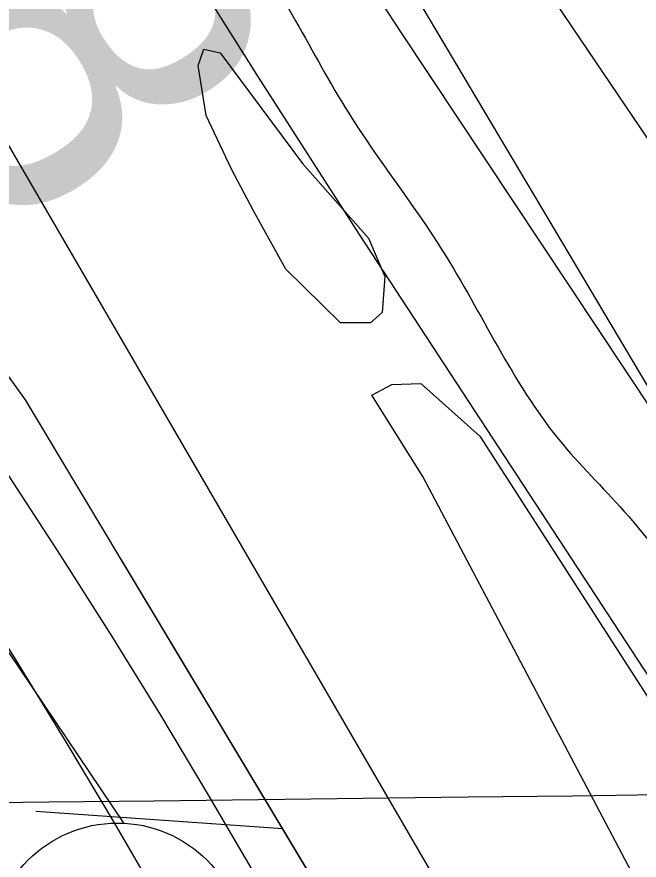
# Model space of a CAD drawing. Extents: x 3694830 to 3732949, y 415201 to 440970.
# Drawn here: x 3713770.8 to 3713893.7, y 432899.3 to 433065.7 of the extents above; entities that cross this region are included whole.
import ezdxf

# ---------------------------------------------------------------- set-up
doc = ezdxf.new("R2010")
doc.units = 0
for name, color, linetype in [('V-FLOD-BASE', 7, 'Continuous'), ('V-GRID-MAJR', 7, 'Continuous'), ('V-LEVE-TOET', 7, 'Continuous'), ('V-RIVR-EDGE', 7, 'Continuous'), ('V-RIVR-RANG', 7, 'Continuous'), ('V-RRAP-FSHR', 7, 'Continuous'), ('V-RRAP-RVMT', 7, 'Continuous'), ('V-SITE-VEGE', 7, 'Continuous'), ('V-SURV-LINE', 7, 'Continuous'), ('V-TOPO-DPTH', 7, 'Continuous'), ('V-TOPO-MINR', 7, 'Continuous'), ('V-TOPO-WATR', 7, 'Continuous')]:
    doc.layers.add(name, color=color, linetype=linetype)

msp = doc.modelspace()

# ---------------------------------------------------------------- linework, layer by layer
at = {"layer": 'V-FLOD-BASE'}
msp.add_lwpolyline([(3713676.4960000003, 433074.88800000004), (3713687.654, 433060.175), (3713698.647, 433045.33900000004), (3713709.477, 433030.382), (3713720.143, 433015.30700000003), (3713730.6410000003, 433000.117), (3713740.971, 432984.81200000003), (3713751.132, 432969.393), (3713761.1240000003, 432953.863), (3713770.9420000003, 432938.22500000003), (3713780.588, 432922.477), (3713790.06, 432906.628), (3713799.356, 432890.672), (3713808.4760000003, 432874.616), (3713825.2260000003, 432843.033), (3713842.165, 432811.552), (3713859.289, 432780.168), (3713876.596, 432748.889), (3713894.088, 432717.71), (3713911.764, 432686.636), (3713929.623, 432655.666), (3713966.061, 432590.656), (3714002.761, 432525.79600000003), (3714039.723, 432461.08400000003)], dxfattribs=at)
at = {"layer": 'V-GRID-MAJR'}
msp.add_spline([(3698914.333, 432737.11), (3704206.2600000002, 432798.304), (3709498.1780000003, 432860.268), (3714790.0870000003, 432923.001), (3720081.987, 432986.504), (3725373.878, 433050.776), (3730665.759, 433115.819), (3730665.7600000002, 433115.819)], degree=3, dxfattribs=at)
at = {"layer": 'V-LEVE-TOET'}
msp.add_lwpolyline([(3714077.9020000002, 432435.68200000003), (3714041.132, 432499.705), (3714004.3570000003, 432563.723), (3713985.47, 432599.254), (3713966.387, 432634.68), (3713947.113, 432670.00200000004), (3713927.645, 432705.219), (3713907.986, 432740.33), (3713888.1350000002, 432775.333), (3713868.095, 432810.227), (3713847.865, 432845.01), (3713827.444, 432879.68200000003), (3713818.236, 432895.868), (3713808.8340000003, 432911.938), (3713799.237, 432927.896), (3713789.452, 432943.74), (3713779.474, 432959.462), (3713769.31, 432975.064), (3713758.957, 432990.541), (3713748.42, 433005.892), (3713737.697, 433021.117), (3713726.791, 433036.211), (3713715.707, 433051.174), (3713704.443, 433066.001)], dxfattribs=at)
at = {"layer": 'V-RIVR-EDGE'}
msp.add_spline([(3713043.3570858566, 434433.4553886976), (3713056.06338442, 434414.56699574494), (3713056.0443866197, 434406.88401648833), (3713052.7914500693, 434399.6134036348), (3713047.1133094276, 434392.75315741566), (3713042.649270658, 434386.2942788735), (3713043.0136426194, 434370.1185858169), (3713038.116239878, 434351.93405460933), (3713036.0734056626, 434343.44734011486), (3713036.055407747, 434336.16872818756), (3713040.8978168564, 434332.1130562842), (3713051.794737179, 434323.59434549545), (3713062.6956570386, 434316.69310402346), (3713076.8355150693, 434311.40133279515), (3713086.9436984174, 434310.97196836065), (3713095.8507783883, 434315.3980115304), (3713105.9639611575, 434316.99048374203), (3713116.068144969, 434314.9436499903), (3713133.0305752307, 434306.40994093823), (3713147.5538030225, 434292.62545591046), (3713164.0808695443, 434271.55735953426), (3713182.2054076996, 434242.39791703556), (3713202.745151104, 434208.7844346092), (3713246.2518417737, 434141.9558377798), (3713270.815260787, 434100.2450099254), (3713298.6036195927, 434054.48250970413), (3713309.0571771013, 434030.1944729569), (3713330.810022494, 433996.57799087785), (3713345.7066212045, 433970.257118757), (3713361.421953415, 433947.97792016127), (3713375.5268154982, 433928.5332924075), (3713396.8722939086, 433893.7047082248), (3713411.7768916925, 433870.61877473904), (3713447.9919719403, 433798.5514005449), (3713459.251264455, 433773.04826204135), (3713466.8592523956, 433742.7017145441), (3713472.44540369, 433712.3601664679), (3713472.358413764, 433677.1802088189), (3713468.611120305, 433633.5175362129), (3713467.340025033, 433610.0672307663), (3713470.511970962, 433584.58408994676), (3713479.3380603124, 433556.2563794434), (3713491.8224534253, 433535.6026492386), (3713493.8372908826, 433532.76707851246), (3713502.732372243, 433532.3407137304), (3713517.2875963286, 433531.49598324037), (3713528.1895160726, 433524.99910909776), (3713535.4361317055, 433512.04135664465), (3713539.4448090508, 433497.87850127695), (3713551.1044693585, 433470.75689357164), (3713571.62221531, 433428.2473299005), (3713584.9103436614, 433405.5697632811), (3713600.614677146, 433378.84252406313), (3713617.9444790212, 433355.34622394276), (3713630.8492376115, 433341.1613711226), (3713638.0988528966, 433329.41672065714), (3713667.9200470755, 433288.097261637), (3713682.8176456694, 433262.18075684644), (3713698.9273463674, 433235.85688507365), (3713713.834943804, 433213.9840535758), (3713743.658137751, 433173.4733292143), (3713771.0701259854, 433139.0341140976), (3713793.639705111, 433108.65057088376), (3713810.9765061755, 433087.9848420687), (3713825.88110396, 433064.8989085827), (3713836.349659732, 433046.6763817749), (3713854.883564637, 433019.5377760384), (3713877.84051306, 432982.278988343), (3713890.745271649, 432968.0941355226), (3713918.5546280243, 432930.82334921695), (3713947.5940844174, 432900.42380785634), (3713972.614864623, 432880.1434485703), (3713994.4077053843, 432862.701659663), (3714015.792179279, 432843.6434013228), (3714024.6762619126, 432838.76899591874), (3714027.5108327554, 432840.37946604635), (3714031.5455070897, 432836.7301612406), (3714054.935819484, 432811.19702621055), (3714069.0476807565, 432794.5829697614), (3714081.139705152, 432778.78264739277), (3714084.752014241, 432767.8557305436), (3714089.9497963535, 432743.9850596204), (3714090.7225351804, 432729.42583599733), (3714087.8359703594, 432706.7882647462), (3714085.7921362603, 432697.89718292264), (3714089.0070772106, 432689.8018372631), (3714097.063427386, 432677.2464523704), (3714103.1189384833, 432673.18778081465), (3714116.031696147, 432662.2378666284), (3714130.956291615, 432647.2392797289), (3714139.4230084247, 432637.109098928), (3714147.8937247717, 432628.59638744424), (3714162.4249516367, 432618.04684105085), (3714191.8897729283, 432596.1380137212), (3714208.8432042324, 432583.96499870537), (3714219.327758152, 432572.21234916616), (3714227.3771091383, 432556.82639296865), (3714239.0367694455, 432529.7047852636), (3714247.8728576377, 432505.42074805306), (3714257.902050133, 432473.04636460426), (3714259.4735247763, 432454.44146791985), (3714259.464525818, 432450.8021619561), (3714261.8677324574, 432441.495714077), (3714263.0718354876, 432437.85340846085), (3714269.130346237, 432435.0078388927), (3714278.8271630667, 432431.7489030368), (3714288.106614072, 432423.23419178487), (3714293.7407598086, 432412.30227551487), (3714294.5204978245, 432400.5736231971), (3714296.1199692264, 432393.2910117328), (3714303.366584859, 432380.3332592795), (3714315.4416112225, 432357.6586923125), (3714335.968356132, 432318.78843460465), (3714351.6446928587, 432280.7389101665), (3714367.342027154, 432251.1810996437), (3714384.6488316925, 432218.3843509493), (3714402.774369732, 432189.6292757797), (3714414.460027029, 432173.02121863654), (3714421.710642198, 432161.68093550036), (3714427.3367888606, 432147.514080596), (3714436.1698774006, 432122.01694139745), (3714449.0496388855, 432097.72290534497), (3714461.5290325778, 432075.0473384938), (3714474.8221603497, 432054.39160852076), (3714484.0956120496, 432043.4506932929), (3714493.7554331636, 432025.2301662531), (3714503.003887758, 432004.1800677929), (3714527.147941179, 431956.40472988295), (3714539.2179681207, 431931.70832626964), (3714554.9273010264, 431907.0029236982), (3714564.182754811, 431888.78339654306), (3714574.2499429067, 431871.7749716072), (3714580.289455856, 431861.2464227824), (3714591.976113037, 431845.04273296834), (3714599.2267282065, 431833.7024498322), (3714622.5910436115, 431797.65576424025), (3714644.3408893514, 431762.82618017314), (3714687.8465801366, 431695.5932160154), (3714698.720503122, 431677.7740566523), (3714708.7866913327, 431660.3612643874), (3714715.6169410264, 431642.5521038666), (3714730.5035408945, 431612.18755845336), (3714746.2068744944, 431585.0559519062), (3714751.4266540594, 431570.08136222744), (3714752.9851302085, 431546.2196902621), (3714750.0755680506, 431514.28167043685), (3714744.741801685, 431483.1583845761), (3714743.877073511, 431460.51581390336), (3714745.459546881, 431446.35895784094), (3714749.4552257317, 431426.93932719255), (3714757.8949456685, 431405.89122850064), (3714773.969650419, 431365.4145002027), (3714788.4468835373, 431333.02911802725), (3714805.3443213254, 431298.2115325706), (3714821.0596535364, 431275.9323339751), (3714824.6719626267, 431265.0054171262), (3714825.4636992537, 431258.12917275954), (3714829.4883747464, 431250.43619466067), (3714839.16719366, 431239.898646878), (3714868.9673902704, 431190.08747394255), (3714891.527970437, 431156.06462476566), (3714906.013202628, 431126.9141812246), (3714921.70253785, 431094.1214320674), (3714930.1412579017, 431072.6689660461), (3714946.9887014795, 431017.6330141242), (3714956.2181582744, 430988.8999364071), (3714967.4814503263, 430965.01426722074), (3714982.7674181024, 430932.6268852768), (3714994.8234466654, 430902.26933905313), (3715004.868637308, 430876.3648328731), (3715018.9075070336, 430830.2319613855), (3715037.3934174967, 430783.6837238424), (3715052.650388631, 430739.56968934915), (3715069.914198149, 430689.38514549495), (3715079.1376556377, 430658.2258638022), (3715083.143333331, 430642.8499064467), (3715090.365951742, 430620.18733809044), (3715103.2137169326, 430582.95354750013), (3715113.2519083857, 430554.2184700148), (3715131.7268201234, 430503.2221918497), (3715143.3754817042, 430471.6525435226), (3715155.022143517, 430439.27416053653), (3715170.321109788, 430412.1435538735), (3715185.606077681, 430379.3518046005), (3715223.0112625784, 430297.98098217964), (3715228.6604065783, 430293.1145758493), (3715236.345385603, 430293.90431270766), (3715238.7705896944, 430293.4939460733), (3715239.898701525, 430259.1197234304), (3715240.5687170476, 430232.44376329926)], degree=3, dxfattribs=at)
at = {"layer": 'V-RRAP-FSHR'}
msp.add_line((3713823.347, 432905.462), (3713774.5840000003, 432908.905), dxfattribs=at)
for points in [[(3715590.879, 429044.304), (3715510.594, 429237.533), (3715386.894, 429544), (3715293.985, 429778.271), (3715284.972, 429813.738), (3715219.353, 430068.641), (3715133.549, 430321.407), (3715095.7060000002, 430391.743), (3714970.77, 430644.985), (3714789.049, 431017.389), (3714473.52, 431710.675), (3714534.184, 431739.733), (3714507.159, 431804.11100000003), (3714437.43, 431808.65), (3714343.39, 431985.897), (3714094.807, 432435.241), (3713885.739, 432801.469), (3713772.549, 432990.132), (3713628.2490000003, 433189.548), (3713470.9820000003, 433415.914), (3713309.943, 433651.661), (3713049.094, 434012.471), (3712897.919, 434224.118), (3712648.573, 434533.449)], [(3712937.01061288, 434203.9991197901), (3713763.5424536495, 433049.96340671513), (3714470.6185503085, 431835.3232775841), (3714934.2755107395, 430879.35783669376)], [(3713823.347, 432905.462), (3713791.491, 432958.56)], [(3713859.399, 432845.371), (3713823.347, 432905.463)]]:
    msp.add_lwpolyline(points, dxfattribs=at)
at = {"layer": 'V-RRAP-RVMT'}
msp.add_lwpolyline([(3714036.7866868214, 432850.0106906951), (3714024.7940000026, 432842.8380000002), (3713955.2320000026, 432959.87700000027), (3713925.4680000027, 432942.23600000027), (3713850.8470000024, 433067.72800000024), (3713967.8250000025, 433137.34800000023), (3713912.4000000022, 433230.5340000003), (3713908.5020000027, 433228.22500000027), (3713847.3130000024, 433331.10600000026), (3713842.9000000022, 433328.50400000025), (3713775.9220000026, 433441.12700000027), (3713625.8950000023, 433352.60000000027), (3713567.7200000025, 433451.1690000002), (3713561.7990000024, 433447.68900000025), (3713482.1030000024, 433582.74700000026), (3713548.5130000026, 433621.92800000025), (3713522.403114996, 433666.1848514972), (3713511.0940000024, 433659.4470000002)], dxfattribs=at)
at = {"layer": 'V-SITE-VEGE'}
msp.add_lwpolyline([(3713834.713, 433005.292), (3713823.9560000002, 433015.879), (3713817.565, 433027.37), (3713813.2290000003, 433035.642), (3713808.2090000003, 433046.211), (3713806.63, 433056.083), (3713807.787, 433059.29000000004), (3713810.997, 433058.594), (3713827.227, 433036.75), (3713840.267, 433022.031), (3713843.457, 433014.447), (3713842.978, 433007.33400000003), (3713840.6780000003, 433005.276), (3713837.694, 433005.284)], close=True, dxfattribs=at)
msp.add_lwpolyline([(3714084.091, 432575.382), (3714025.84, 432663.866), (3713931.034, 432806.591), (3713919.383, 432823.371), (3713916.2, 432834.162), (3713912.119, 432850.691), (3713904.611, 432873.422), (3713850.984, 432974.968), (3713840.934, 432991.055), (3713844.842, 432993.109), (3713850.576, 432993.322), (3713862.248, 432982.965), (3713916.381, 432898.854), (3713933.3030000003, 432879.306), (3713950.021, 432869.625), (3713973.829, 432851.205), (3714000.8340000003, 432827.731), (3714020.284, 432810.245), (3714038.1240000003, 432790.693), (3714052.741, 432767.483), (3714063.216, 432740.154), (3714066.134, 432717.436), (3714072.702, 432687.594), (3714081.367, 432667.841)], dxfattribs=at)
at = {"layer": 'V-SURV-LINE'}
msp.add_lwpolyline([(3713669.102047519, 433088.8658718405), (3713791.9922111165, 432906.5459198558)], dxfattribs=at)
msp.add_circle((3713790.71601, 432881.6016399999), 25, dxfattribs=at)
at = {"layer": 'V-TOPO-DPTH'}
msp.add_lwpolyline([(3713610.837234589, 433504.4234121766), (3713621.7246853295, 433476.24777521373), (3713642.512855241, 433426.0884811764), (3713664.8727746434, 433376.6868025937), (3713689.590318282, 433328.42154719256), (3713715.879611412, 433280.9139072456), (3713798.6049070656, 433139.58913419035), (3713810.248174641, 433120.08171223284), (3713822.110510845, 433100.7110268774), (3713834.301449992, 433081.545446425), (3713846.711457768, 433062.5166025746), (3713918.639670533, 432954.2548012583), (3713967.272353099, 432881.2608213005), (3714016.0305754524, 432808.3510307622), (3714064.977107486, 432735.5675243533), (3714114.049179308, 432662.8682073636), (3714219.161384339, 432507.57973597), (3714235.0226115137, 432483.5036212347), (3714250.474975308, 432459.1749369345), (3714265.314044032, 432434.4673982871), (3714279.7442493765, 432409.50729007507), (3714346.221890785, 432291.1268745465), (3714392.9095494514, 432206.4311708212)], dxfattribs=at)
at = {"layer": 'V-TOPO-MINR'}
for points in [[(3713478.650422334, 433737.336999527), (3713760.6810554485, 433148.2578006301), (3713779.571030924, 433116.53736230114), (3713798.7761470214, 433085.01217707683), (3713818.453974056, 433053.77987151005), (3713838.446941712, 433022.7428190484), (3714081.2785715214, 432651.93688388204), (3714104.1833857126, 432616.8269332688), (3714127.0059367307, 432581.66379461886), (3714149.705092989, 432546.4208739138), (3714172.3219860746, 432511.12476517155), (3714207.4741953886, 432456.05370247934), (3714212.3986848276, 432448.22012331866), (3714217.250406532, 432440.34241747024), (3714221.9929766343, 432432.3985215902), (3714226.6627790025, 432424.4104990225), (3714532.1984548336, 431893.39543917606)], [(3713854.633905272, 433102.063569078), (3713880.5054834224, 433063.5204790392), (3713898.3036578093, 433037.25256460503), (3713916.253049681, 433011.0893634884), (3713934.429267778, 432985.08323234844), (3713952.756703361, 432959.1818145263), (3714166.484368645, 432659.8975640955), (3714185.5458526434, 432633.0844553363), (3714204.530531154, 432606.2173209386), (3714223.4000014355, 432579.2691480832), (3714242.192666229, 432552.2669495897), (3714274.1225055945, 432506.17850529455), (3714276.8510631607, 432502.15323830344), (3714279.524232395, 432498.0923124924), (3714282.114319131, 432493.9778984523), (3714284.649017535, 432489.82782559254), (3714288.842299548, 432482.8026134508), (3714289.232346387, 432482.1348103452), (3714289.613827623, 432481.46225571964), (3714289.9824604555, 432480.7825738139), (3714290.3425276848, 432480.098140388), (3714295.998498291, 432469.0944817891)]]:
    msp.add_lwpolyline(points, dxfattribs=at)
at = {"layer": 'V-TOPO-WATR'}
msp.add_lwpolyline([(3713610.837234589, 433504.4234121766), (3713621.7246853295, 433476.24777521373), (3713642.512855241, 433426.0884811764), (3713664.8727746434, 433376.6868025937), (3713689.590318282, 433328.42154719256), (3713715.879611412, 433280.9139072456), (3713798.6049070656, 433139.58913419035), (3713810.248174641, 433120.08171223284), (3713822.110510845, 433100.7110268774), (3713834.301449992, 433081.545446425), (3713846.711457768, 433062.5166025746), (3713918.639670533, 432954.2548012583), (3713967.272353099, 432881.2608213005), (3714016.0305754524, 432808.3510307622), (3714064.977107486, 432735.5675243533), (3714114.049179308, 432662.8682073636), (3714219.161384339, 432507.57973597), (3714235.0226115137, 432483.5036212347), (3714250.474975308, 432459.1749369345), (3714265.314044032, 432434.4673982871), (3714279.7442493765, 432409.50729007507), (3714346.221890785, 432291.1268745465), (3714392.9095494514, 432206.4311708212)], dxfattribs=at)

# ---------------------------------------------------------------- texts
at = {"layer": 'V-RIVR-RANG'}
msp.add_text('8.8', height=66.99999999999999, rotation=303.7683257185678, dxfattribs=at).set_placement((3713700.9374267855, 433122.3644891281))

doc.saveas('drawing.dxf')
